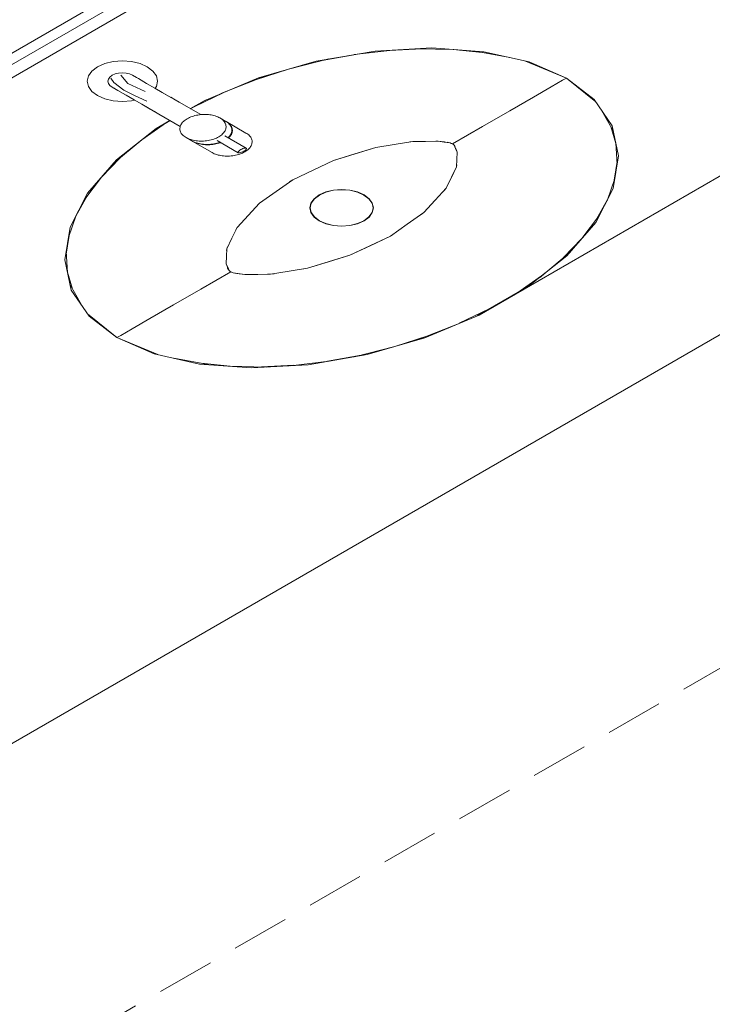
# Model space of a CAD drawing. Header units: millimetres. Extents: x 2 to 902, y -447 to 199.
# Tile 282 of 656: x 78.71 to 81.12, y 55.17 to 58.59. Entities that reach past the tile are written whole.
import ezdxf

# ---------------------------------------------------------------- set-up
doc = ezdxf.new("R2010")
doc.units = ezdxf.units.MM
doc.header["$MEASUREMENT"] = 0
doc.linetypes.add('JIS_02_2.0', pattern=[0.3, 0.2, -0.1])
for name, color, linetype, lineweight in [('DI-Área do detalhe', 7, 'JIS_02_2.0', 9), ('IFC-Elemento de mobília-Contorno', 152, 'Continuous', 5), ('IFC-Elemento terminal-Contorno', 253, 'Continuous', 5), ('IFC-Parede padrão-Contorno', 44, 'Continuous', 5)]:
    doc.layers.add(name, color=color, linetype=linetype, lineweight=lineweight)

msp = doc.modelspace()

# ---------------------------------------------------------------- linework, layer by layer
at = {"layer": 'DI-Área do detalhe'}
msp.add_lwpolyline([(86.9074, 59.6623), (76.3488, 53.5663), (70.5121, 56.9362), (81.0707, 63.0322), (86.9074, 59.6623)], dxfattribs=at)
at = {"layer": 'IFC-Elemento de mobília-Contorno', "color": 7, "lineweight": 5}
for p, q in [((82.3806, 60.5224), (76.7428, 57.2674)), ((81.6451, 60.1838), (75.3538, 56.5515)), ((80.8838, 59.7442), (75.246, 56.4892)), ((80.9583, 59.7012), (75.3205, 56.4463)), ((84.3846, 59.3654), (77.3525, 55.3054)), ((84.3499, 59.3454), (77.3525, 55.3054)), ((82.5419, 58.853), (80.3076, 57.563)), ((79.9454, 58.4805), (79.7411, 58.4454)), ((79.9454, 58.4805), (79.7411, 58.4454)), ((80.1427, 58.4913), (79.9454, 58.4805)), ((80.1427, 58.4913), (79.9454, 58.4805)), ((80.3238, 58.4781), (80.1427, 58.4913)), ((80.3238, 58.4781), (80.1427, 58.4913)), ((80.4813, 58.4424), (80.3238, 58.4781)), ((80.4813, 58.4424), (80.3238, 58.4781)), ((79.7411, 58.4454), (79.5397, 58.387)), ((79.7411, 58.4454), (79.5397, 58.387)), ((80.6103, 58.3863), (80.4813, 58.4424)), ((80.6103, 58.3863), (80.4813, 58.4424)), ((79.5397, 58.387), (79.351, 58.3079)), ((79.5397, 58.387), (79.351, 58.3079)), ((80.6103, 58.3863), (80.7073, 58.3119)), ((80.6103, 58.3863), (80.7073, 58.3119)), ((79.351, 58.3079), (79.3033, 58.2803)), ((79.351, 58.3079), (79.3033, 58.2803)), ((80.7073, 58.3119), (80.7691, 58.221)), ((80.7073, 58.3119), (80.7691, 58.221)), ((79.2319, 58.2391), (79.1842, 58.2116)), ((79.2319, 58.2391), (79.1842, 58.2116)), ((79.1842, 58.2116), (79.0471, 58.1026)), ((79.1842, 58.2116), (79.0471, 58.1026)), ((80.7691, 58.221), (80.792, 58.1164)), ((80.7691, 58.221), (80.792, 58.1164)), ((79.0471, 58.1026), (78.946, 57.9864)), ((79.0471, 58.1026), (78.946, 57.9864)), ((80.792, 58.1164), (80.7734, 58.0025)), ((80.792, 58.1164), (80.7734, 58.0025)), ((80.7734, 58.0025), (80.7126, 57.8845)), ((80.7734, 58.0025), (80.7126, 57.8845)), ((78.946, 57.9864), (78.8852, 57.8684)), ((78.946, 57.9864), (78.8852, 57.8684)), ((78.8852, 57.8684), (78.8665, 57.7545)), ((78.8852, 57.8684), (78.8665, 57.7545)), ((80.7126, 57.8845), (80.6115, 57.7682)), ((80.7126, 57.8845), (80.6115, 57.7682)), ((80.6115, 57.7682), (80.4744, 57.6593)), ((80.6115, 57.7682), (80.4744, 57.6593)), ((78.8665, 57.7545), (78.8894, 57.6499)), ((78.8665, 57.7545), (78.8894, 57.6499)), ((80.4744, 57.6593), (80.3076, 57.563)), ((78.8894, 57.6499), (78.9512, 57.559)), ((78.8894, 57.6499), (78.9512, 57.559)), ((78.9512, 57.559), (79.0483, 57.4845)), ((78.9512, 57.559), (79.0483, 57.4845)), ((80.3076, 57.563), (80.1189, 57.4838)), ((80.3076, 57.563), (80.1189, 57.4838)), ((79.1773, 57.4285), (79.0483, 57.4845)), ((79.1773, 57.4285), (79.0483, 57.4845)), ((80.1189, 57.4838), (79.9175, 57.4255)), ((80.1189, 57.4838), (79.9175, 57.4255)), ((79.3347, 57.3928), (79.1773, 57.4285)), ((79.3347, 57.3928), (79.1773, 57.4285)), ((79.9175, 57.4255), (79.7132, 57.3904)), ((79.9175, 57.4255), (79.7132, 57.3904)), ((79.5159, 57.3796), (79.3347, 57.3928)), ((79.5159, 57.3796), (79.3347, 57.3928)), ((79.7132, 57.3904), (79.5159, 57.3796)), ((79.7132, 57.3904), (79.5159, 57.3796))]:
    msp.add_line(p, q, dxfattribs=at)
at = {"layer": 'IFC-Elemento terminal-Contorno', "lineweight": 5}
for p, q in [((80.0068, 58.4839), (79.8723, 58.468)), ((80.0068, 58.4839), (79.8723, 58.468)), ((80.1083, 58.4881), (79.9952, 58.4825)), ((80.1083, 58.4881), (79.9952, 58.4825)), ((80.2187, 58.4857), (80.0917, 58.4885)), ((80.2187, 58.4857), (80.0917, 58.4885)), ((80.3182, 58.4756), (80.2165, 58.4858)), ((80.3182, 58.4756), (80.2165, 58.4858)), ((80.4133, 58.4578), (80.2934, 58.4803)), ((80.4133, 58.4578), (80.2934, 58.4803)), ((79.0355, 58.4437), (79.006, 58.4366)), ((79.0355, 58.4437), (79.006, 58.4366)), ((79.0672, 58.4461), (79.0355, 58.4437)), ((79.0672, 58.4461), (79.0355, 58.4437)), ((79.0988, 58.4437), (79.0672, 58.4461)), ((79.0988, 58.4437), (79.0672, 58.4461)), ((79.1284, 58.4366), (79.0988, 58.4437)), ((79.1284, 58.4366), (79.0988, 58.4437)), ((79.7852, 58.453), (79.6445, 58.4174)), ((79.7852, 58.453), (79.6445, 58.4174)), ((79.8789, 58.4687), (79.7614, 58.447)), ((79.8789, 58.4687), (79.7614, 58.447)), ((80.6103, 58.3863), (80.4682, 58.4454)), ((80.6103, 58.3863), (80.4682, 58.4454)), ((78.9612, 58.4108), (78.949, 58.3937)), ((78.9612, 58.4108), (78.949, 58.3937)), ((78.9807, 58.4254), (78.9612, 58.4108)), ((78.9807, 58.4254), (78.9612, 58.4108)), ((79.006, 58.4366), (78.9807, 58.4254)), ((79.006, 58.4366), (78.9807, 58.4254)), ((79.1537, 58.4254), (79.1284, 58.4366)), ((79.1537, 58.4254), (79.1284, 58.4366)), ((79.1537, 58.4254), (79.1732, 58.4108)), ((79.1537, 58.4254), (79.1732, 58.4108)), ((79.1732, 58.4108), (79.1854, 58.3937)), ((79.1732, 58.4108), (79.1854, 58.3937)), ((79.6444, 58.4174), (79.5303, 58.3805)), ((79.6444, 58.4174), (79.5303, 58.3805)), ((78.949, 58.3937), (78.9448, 58.3754)), ((78.949, 58.3937), (78.9448, 58.3754)), ((78.9448, 58.3754), (78.949, 58.3572)), ((78.9448, 58.3754), (78.949, 58.3572)), ((79.0184, 58.383), (79.0167, 58.3755)), ((79.0184, 58.383), (79.0167, 58.3755)), ((79.0167, 58.3755), (79.0184, 58.3679)), ((79.0167, 58.3755), (79.0184, 58.3679)), ((79.0234, 58.39), (79.0184, 58.383)), ((79.0234, 58.39), (79.0184, 58.383)), ((79.0314, 58.3961), (79.0234, 58.39)), ((79.0314, 58.3961), (79.0234, 58.39)), ((79.0273, 58.3859), (79.0369, 58.3714)), ((79.0273, 58.3859), (79.0369, 58.3714)), ((79.0419, 58.4007), (79.0314, 58.3961)), ((79.0419, 58.4007), (79.0314, 58.3961)), ((79.0541, 58.4036), (79.0419, 58.4007)), ((79.0541, 58.4036), (79.0419, 58.4007)), ((79.0671, 58.4046), (79.0541, 58.4036)), ((79.0671, 58.4046), (79.0541, 58.4036)), ((79.0621, 58.396), (79.0859, 58.3677)), ((79.0621, 58.396), (79.0859, 58.3677)), ((79.0802, 58.4036), (79.0671, 58.4046)), ((79.0802, 58.4036), (79.0671, 58.4046)), ((79.0924, 58.4007), (79.0802, 58.4036)), ((79.0924, 58.4007), (79.0802, 58.4036)), ((79.1028, 58.3961), (79.0924, 58.4007)), ((79.1028, 58.3961), (79.0924, 58.4007)), ((79.1028, 58.3961), (79.1228, 58.3845)), ((79.1028, 58.3961), (79.1167, 58.3881)), ((79.1167, 58.3881), (79.1228, 58.3845)), ((79.1228, 58.3845), (79.1512, 58.3681)), ((79.1228, 58.3845), (79.1512, 58.3681)), ((79.1854, 58.3937), (79.1895, 58.3754)), ((79.1854, 58.3937), (79.1895, 58.3754)), ((79.1895, 58.3754), (79.1854, 58.3572)), ((79.1895, 58.3754), (79.1854, 58.3572)), ((79.5652, 58.3944), (79.4096, 58.3325)), ((79.5652, 58.3944), (79.4096, 58.3325)), ((80.597, 58.3787), (80.5579, 58.3561)), ((80.597, 58.3787), (80.5579, 58.3561)), ((80.597, 58.3787), (80.5579, 58.3561)), ((80.6103, 58.3863), (80.597, 58.3787)), ((80.6103, 58.3863), (80.597, 58.3787)), ((80.6103, 58.3863), (80.7125, 58.3043)), ((80.6103, 58.3863), (80.7125, 58.3043)), ((78.949, 58.3572), (78.9612, 58.3401)), ((78.949, 58.3572), (78.9612, 58.3401)), ((78.9612, 58.3401), (78.9807, 58.3255)), ((78.9612, 58.3401), (78.9807, 58.3255)), ((79.0184, 58.3679), (79.0234, 58.3609)), ((79.0184, 58.3679), (79.0234, 58.3609)), ((79.0234, 58.3609), (79.0315, 58.3549)), ((79.0234, 58.3609), (79.0315, 58.3549)), ((79.0315, 58.3549), (79.0453, 58.3469)), ((79.0315, 58.3549), (79.0349, 58.3529)), ((79.0349, 58.3529), (79.0384, 58.3509)), ((79.0369, 58.3714), (79.0723, 58.3444)), ((79.0369, 58.3714), (79.0723, 58.3444)), ((79.0384, 58.3509), (79.0453, 58.3469)), ((79.0453, 58.3469), (79.0514, 58.3433)), ((79.0453, 58.3469), (79.0514, 58.3433)), ((79.0514, 58.3433), (79.0799, 58.3269)), ((79.0514, 58.3433), (79.1083, 58.3105)), ((79.1094, 58.3258), (79.0723, 58.3444)), ((79.1094, 58.3258), (79.0723, 58.3444)), ((79.1463, 58.34), (79.0859, 58.3677)), ((79.1463, 58.34), (79.0859, 58.3677)), ((79.1512, 58.3681), (79.1797, 58.3517)), ((79.1512, 58.3681), (79.1797, 58.3517)), ((79.1797, 58.3517), (79.2057, 58.3367)), ((79.1797, 58.3517), (79.2057, 58.3367)), ((79.1854, 58.3572), (79.1809, 58.351)), ((79.1854, 58.3572), (79.1809, 58.351)), ((80.5579, 58.3561), (80.4956, 58.3201)), ((80.5579, 58.3561), (80.4956, 58.3201)), ((79.006, 58.3143), (78.9807, 58.3255)), ((79.006, 58.3143), (78.9807, 58.3255)), ((79.0355, 58.3072), (79.006, 58.3143)), ((79.0355, 58.3072), (79.006, 58.3143)), ((79.0672, 58.3048), (79.0355, 58.3072)), ((79.0672, 58.3048), (79.0355, 58.3072)), ((79.0989, 58.3072), (79.0672, 58.3048)), ((79.0989, 58.3072), (79.0672, 58.3048)), ((79.0799, 58.3269), (79.1083, 58.3105)), ((79.1096, 58.3098), (79.0989, 58.3072)), ((79.1096, 58.3098), (79.0989, 58.3072)), ((79.1083, 58.3105), (79.1343, 58.2955)), ((79.1083, 58.3105), (79.1343, 58.2955)), ((79.1525, 58.3057), (79.1094, 58.3258)), ((79.1525, 58.3057), (79.1094, 58.3258)), ((79.2057, 58.3367), (79.2648, 58.3026)), ((79.2057, 58.3367), (79.2356, 58.3194)), ((79.2352, 58.3196), (79.25, 58.3111)), ((79.25, 58.3111), (79.2648, 58.3026)), ((79.3588, 58.3112), (79.3043, 58.2797)), ((79.3588, 58.3112), (79.3043, 58.2797)), ((79.4202, 58.3367), (79.3166, 58.2868)), ((79.4202, 58.3367), (79.3166, 58.2868)), ((80.4956, 58.3201), (80.4139, 58.273)), ((80.4956, 58.3201), (80.4139, 58.273)), ((79.1343, 58.2955), (79.1934, 58.2614)), ((79.1343, 58.2955), (79.1642, 58.2782)), ((79.1639, 58.2784), (79.1786, 58.2699)), ((79.1786, 58.2699), (79.1934, 58.2614)), ((79.2648, 58.3026), (79.3395, 58.2594)), ((79.2648, 58.3026), (79.3395, 58.2594)), ((80.4139, 58.273), (80.3183, 58.2178)), ((80.4139, 58.273), (80.3183, 58.2178)), ((80.734, 58.2726), (80.773, 58.2034)), ((80.734, 58.2726), (80.773, 58.2034)), ((79.233, 58.2385), (79.1785, 58.2071)), ((79.233, 58.2385), (79.1785, 58.2071)), ((79.1934, 58.2614), (79.2681, 58.2182)), ((79.1934, 58.2614), (79.2681, 58.2182)), ((79.2822, 58.238), (79.2793, 58.2354)), ((79.2822, 58.238), (79.2793, 58.2354)), ((79.2854, 58.2406), (79.2822, 58.238)), ((79.2854, 58.2406), (79.2822, 58.238)), ((79.2889, 58.243), (79.2854, 58.2406)), ((79.2889, 58.243), (79.2854, 58.2406)), ((79.2926, 58.2453), (79.2889, 58.243)), ((79.2926, 58.2453), (79.2889, 58.243)), ((79.2966, 58.2474), (79.2926, 58.2453)), ((79.2966, 58.2474), (79.2926, 58.2453)), ((79.3008, 58.2494), (79.2966, 58.2474)), ((79.3008, 58.2494), (79.2966, 58.2474)), ((79.3052, 58.2513), (79.3008, 58.2494)), ((79.3052, 58.2513), (79.3008, 58.2494)), ((79.3097, 58.253), (79.3052, 58.2513)), ((79.3097, 58.253), (79.3052, 58.2513)), ((79.3145, 58.2545), (79.3097, 58.253)), ((79.3145, 58.2545), (79.3097, 58.253)), ((79.3193, 58.2559), (79.3145, 58.2545)), ((79.3193, 58.2559), (79.3145, 58.2545)), ((79.3243, 58.2571), (79.3193, 58.2559)), ((79.3243, 58.2571), (79.3193, 58.2559)), ((79.3294, 58.258), (79.3243, 58.2571)), ((79.3294, 58.258), (79.3243, 58.2571)), ((79.3346, 58.2588), (79.3294, 58.258)), ((79.3346, 58.2588), (79.3294, 58.258)), ((79.3398, 58.2595), (79.3346, 58.2588)), ((79.3398, 58.2595), (79.3346, 58.2588)), ((79.345, 58.2599), (79.3395, 58.2594)), ((79.345, 58.2599), (79.3398, 58.2595)), ((79.3503, 58.2601), (79.345, 58.2599)), ((79.3503, 58.2601), (79.345, 58.2599)), ((79.3555, 58.2601), (79.3503, 58.2601)), ((79.3555, 58.2601), (79.3503, 58.2601)), ((79.3607, 58.2599), (79.3555, 58.2601)), ((79.3607, 58.2599), (79.3555, 58.2601)), ((79.3659, 58.2595), (79.3607, 58.2599)), ((79.3659, 58.2595), (79.3607, 58.2599)), ((79.3709, 58.259), (79.3659, 58.2595)), ((79.3709, 58.259), (79.3659, 58.2595)), ((79.3759, 58.2582), (79.3709, 58.259)), ((79.3759, 58.2582), (79.3709, 58.259)), ((79.3808, 58.2572), (79.3759, 58.2582)), ((79.3808, 58.2572), (79.3759, 58.2582)), ((79.3855, 58.2561), (79.3808, 58.2572)), ((79.3855, 58.2561), (79.3808, 58.2572)), ((79.39, 58.2547), (79.3855, 58.2561)), ((79.39, 58.2547), (79.3855, 58.2561)), ((79.3943, 58.2532), (79.39, 58.2547)), ((79.3943, 58.2532), (79.39, 58.2547)), ((79.3985, 58.2516), (79.3943, 58.2532)), ((79.3985, 58.2516), (79.3943, 58.2532)), ((79.4024, 58.2497), (79.3985, 58.2516)), ((79.4024, 58.2497), (79.3985, 58.2516)), ((79.4061, 58.2477), (79.4024, 58.2497)), ((79.4061, 58.2477), (79.4024, 58.2497)), ((79.4061, 58.2477), (79.4096, 58.2456)), ((79.4061, 58.2477), (79.4264, 58.236)), ((79.4061, 58.2477), (79.4096, 58.2456)), ((79.4061, 58.2477), (79.4264, 58.236)), ((79.4096, 58.2456), (79.4128, 58.2433)), ((79.4096, 58.2456), (79.4128, 58.2433)), ((79.4128, 58.2433), (79.4157, 58.2409)), ((79.4128, 58.2433), (79.4157, 58.2409)), ((79.4157, 58.2409), (79.4183, 58.2384)), ((79.4157, 58.2409), (79.4183, 58.2384)), ((79.4183, 58.2384), (79.4206, 58.2358)), ((79.4183, 58.2384), (79.4206, 58.2358)), ((79.4206, 58.2358), (79.4225, 58.2331)), ((79.4206, 58.2358), (79.4225, 58.2331)), ((79.4264, 58.236), (79.4298, 58.2339)), ((79.4264, 58.236), (79.4298, 58.2339)), ((79.2208, 58.2315), (79.1343, 58.1716)), ((79.2208, 58.2315), (79.1343, 58.1716)), ((79.2674, 58.215), (79.267, 58.212)), ((79.2674, 58.215), (79.267, 58.212)), ((79.267, 58.212), (79.267, 58.209)), ((79.267, 58.212), (79.267, 58.209)), ((79.267, 58.209), (79.2673, 58.206)), ((79.267, 58.209), (79.2673, 58.206)), ((79.2673, 58.206), (79.2679, 58.203)), ((79.2673, 58.206), (79.2679, 58.203)), ((79.2681, 58.2182), (79.2674, 58.215)), ((79.2681, 58.2182), (79.2674, 58.215)), ((79.2679, 58.203), (79.2689, 58.2001)), ((79.2679, 58.203), (79.2689, 58.2001)), ((79.2691, 58.2211), (79.2681, 58.2181)), ((79.2691, 58.2211), (79.2681, 58.2181)), ((79.2705, 58.224), (79.2691, 58.2211)), ((79.2705, 58.224), (79.2691, 58.2211)), ((79.2722, 58.227), (79.2705, 58.224)), ((79.2722, 58.227), (79.2705, 58.224)), ((79.2743, 58.2299), (79.2722, 58.227)), ((79.2743, 58.2299), (79.2722, 58.227)), ((79.2766, 58.2327), (79.2743, 58.2299)), ((79.2766, 58.2327), (79.2743, 58.2299)), ((79.2793, 58.2354), (79.2766, 58.2327)), ((79.2793, 58.2354), (79.2766, 58.2327)), ((79.424, 58.2034), (79.4223, 58.2005)), ((79.424, 58.2034), (79.4223, 58.2005)), ((79.4225, 58.2331), (79.4242, 58.2303)), ((79.4225, 58.2331), (79.4242, 58.2303)), ((79.4254, 58.2064), (79.424, 58.2034)), ((79.4254, 58.2064), (79.424, 58.2034)), ((79.4242, 58.2303), (79.4255, 58.2274)), ((79.4242, 58.2303), (79.4255, 58.2274)), ((79.4264, 58.2094), (79.4254, 58.2064)), ((79.4264, 58.2094), (79.4254, 58.2064)), ((79.4255, 58.2274), (79.4266, 58.2245)), ((79.4255, 58.2274), (79.4266, 58.2245)), ((79.4271, 58.2125), (79.4264, 58.2094)), ((79.4271, 58.2125), (79.4264, 58.2094)), ((79.4266, 58.2245), (79.4272, 58.2215)), ((79.4266, 58.2245), (79.4272, 58.2215)), ((79.428, 58.2351), (79.4271, 58.2356)), ((79.4275, 58.2155), (79.4271, 58.2125)), ((79.4275, 58.2155), (79.4271, 58.2125)), ((79.428, 58.2351), (79.4272, 58.2356)), ((79.4272, 58.2215), (79.4275, 58.2185)), ((79.4272, 58.2215), (79.4275, 58.2185)), ((79.4275, 58.2185), (79.4275, 58.2155)), ((79.4275, 58.2185), (79.4275, 58.2155)), ((79.428, 58.2351), (79.4314, 58.233)), ((79.428, 58.2351), (79.4967, 58.1955)), ((79.428, 58.2351), (79.4314, 58.233)), ((79.428, 58.2351), (79.4967, 58.1955)), ((79.4298, 58.2339), (79.433, 58.2316)), ((79.4298, 58.2339), (79.433, 58.2316)), ((79.4314, 58.233), (79.4346, 58.2307)), ((79.4314, 58.233), (79.4346, 58.2307)), ((79.433, 58.2316), (79.4359, 58.2292)), ((79.433, 58.2316), (79.4359, 58.2292)), ((79.4346, 58.2307), (79.4375, 58.2283)), ((79.4346, 58.2307), (79.4375, 58.2283)), ((79.4359, 58.2292), (79.4385, 58.2267)), ((79.4359, 58.2292), (79.4385, 58.2267)), ((79.4375, 58.2283), (79.4401, 58.2258)), ((79.4375, 58.2283), (79.4401, 58.2258)), ((79.4385, 58.2267), (79.4408, 58.2241)), ((79.4385, 58.2267), (79.4408, 58.2241)), ((79.4401, 58.2258), (79.4424, 58.2232)), ((79.4401, 58.2258), (79.4424, 58.2232)), ((79.4408, 58.2241), (79.4428, 58.2214)), ((79.4408, 58.2241), (79.4428, 58.2214)), ((79.4424, 58.2232), (79.4444, 58.2205)), ((79.4424, 58.2232), (79.4444, 58.2205)), ((79.4428, 58.2214), (79.4445, 58.2186)), ((79.4428, 58.2214), (79.4445, 58.2186)), ((79.4444, 58.2205), (79.446, 58.2177)), ((79.4444, 58.2205), (79.446, 58.2177)), ((79.4445, 58.2186), (79.4458, 58.2157)), ((79.4445, 58.2186), (79.4458, 58.2157)), ((79.4458, 58.2157), (79.4468, 58.2128)), ((79.4458, 58.2157), (79.4468, 58.2128)), ((79.446, 58.2177), (79.4474, 58.2148)), ((79.446, 58.2177), (79.4474, 58.2148)), ((79.4468, 58.2128), (79.4475, 58.2098)), ((79.4468, 58.2128), (79.4475, 58.2098)), ((79.4474, 58.2148), (79.4484, 58.2119)), ((79.4474, 58.2148), (79.4484, 58.2119)), ((79.4478, 58.2038), (79.4474, 58.2008)), ((79.4478, 58.2038), (79.4474, 58.2008)), ((79.4475, 58.2098), (79.4478, 58.2068)), ((79.4475, 58.2098), (79.4478, 58.2068)), ((79.4478, 58.2068), (79.4478, 58.2038)), ((79.4478, 58.2068), (79.4478, 58.2038)), ((79.4484, 58.2119), (79.449, 58.2089)), ((79.4484, 58.2119), (79.449, 58.2089)), ((79.449, 58.2089), (79.4493, 58.2059)), ((79.449, 58.2089), (79.4493, 58.2059)), ((79.4493, 58.2029), (79.449, 58.1999)), ((79.4493, 58.2029), (79.449, 58.1999)), ((79.4493, 58.2059), (79.4493, 58.2029)), ((79.4493, 58.2059), (79.4493, 58.2029)), ((80.3183, 58.2178), (80.2147, 58.158)), ((80.3183, 58.2178), (80.2147, 58.158)), ((80.7649, 58.2177), (80.7825, 58.159)), ((80.7649, 58.2177), (80.7825, 58.159)), ((79.1416, 58.1777), (79.0343, 58.0879)), ((79.1416, 58.1777), (79.0343, 58.0879)), ((79.2689, 58.2001), (79.2703, 58.1972)), ((79.2689, 58.2001), (79.2703, 58.1972)), ((79.2703, 58.1972), (79.2719, 58.1944)), ((79.2703, 58.1972), (79.2719, 58.1944)), ((79.2719, 58.1944), (79.2739, 58.1917)), ((79.2719, 58.1944), (79.2739, 58.1917)), ((79.2739, 58.1917), (79.2762, 58.1891)), ((79.2739, 58.1917), (79.2762, 58.1891)), ((79.2762, 58.1891), (79.2788, 58.1866)), ((79.2762, 58.1891), (79.2788, 58.1866)), ((79.2788, 58.1866), (79.2817, 58.1841)), ((79.2788, 58.1866), (79.2817, 58.1841)), ((79.2817, 58.1841), (79.2849, 58.1819)), ((79.2817, 58.1841), (79.2849, 58.1819)), ((79.2849, 58.1819), (79.2884, 58.1797)), ((79.2849, 58.1819), (79.2884, 58.1797)), ((79.292, 58.1778), (79.2884, 58.1797)), ((79.2884, 58.1797), (79.3086, 58.168)), ((79.292, 58.1778), (79.2884, 58.1797)), ((79.2884, 58.1797), (79.3086, 58.168)), ((79.296, 58.1759), (79.292, 58.1778)), ((79.296, 58.1759), (79.292, 58.1778)), ((79.3001, 58.1743), (79.296, 58.1759)), ((79.3001, 58.1743), (79.296, 58.1759)), ((79.3045, 58.1727), (79.3001, 58.1743)), ((79.3045, 58.1727), (79.3001, 58.1743)), ((79.309, 58.1714), (79.3045, 58.1727)), ((79.309, 58.1714), (79.3045, 58.1727)), ((79.3123, 58.1661), (79.3086, 58.168)), ((79.3123, 58.1661), (79.3086, 58.168)), ((79.3137, 58.1703), (79.309, 58.1714)), ((79.3137, 58.1703), (79.309, 58.1714)), ((79.3094, 58.1676), (79.3102, 58.1671)), ((79.3094, 58.1676), (79.3102, 58.1671)), ((79.3186, 58.1693), (79.3137, 58.1703)), ((79.3186, 58.1693), (79.3137, 58.1703)), ((79.3235, 58.1685), (79.3186, 58.1693)), ((79.3235, 58.1685), (79.3186, 58.1693)), ((79.3286, 58.168), (79.3235, 58.1685)), ((79.3286, 58.168), (79.3235, 58.1685)), ((79.3338, 58.1676), (79.3286, 58.168)), ((79.3338, 58.1676), (79.3286, 58.168)), ((79.339, 58.1674), (79.3338, 58.1676)), ((79.339, 58.1674), (79.3338, 58.1676)), ((79.3442, 58.1674), (79.339, 58.1674)), ((79.3442, 58.1674), (79.339, 58.1674)), ((79.3495, 58.1676), (79.3442, 58.1674)), ((79.3495, 58.1676), (79.3442, 58.1674)), ((79.3547, 58.168), (79.3495, 58.1676)), ((79.3547, 58.168), (79.3495, 58.1676)), ((79.3599, 58.1686), (79.3547, 58.168)), ((79.3599, 58.1686), (79.3547, 58.168)), ((79.3651, 58.1694), (79.3599, 58.1686)), ((79.3651, 58.1694), (79.3599, 58.1686)), ((79.3702, 58.1704), (79.3651, 58.1694)), ((79.3702, 58.1704), (79.3651, 58.1694)), ((79.3752, 58.1716), (79.3702, 58.1704)), ((79.3752, 58.1716), (79.3702, 58.1704)), ((79.38, 58.173), (79.3752, 58.1716)), ((79.38, 58.173), (79.3752, 58.1716)), ((79.3847, 58.1745), (79.38, 58.173)), ((79.3847, 58.1745), (79.38, 58.173)), ((79.3893, 58.1762), (79.3847, 58.1745)), ((79.3893, 58.1762), (79.3847, 58.1745)), ((79.3937, 58.178), (79.3893, 58.1762)), ((79.3937, 58.178), (79.3893, 58.1762)), ((79.3979, 58.1801), (79.3937, 58.178)), ((79.3979, 58.1801), (79.3937, 58.178)), ((79.3964, 58.1696), (79.4701, 58.127)), ((79.3964, 58.1696), (79.4701, 58.127)), ((79.4018, 58.1822), (79.3979, 58.1801)), ((79.4018, 58.1822), (79.3979, 58.1801)), ((79.4056, 58.1845), (79.4018, 58.1822)), ((79.4056, 58.1845), (79.4018, 58.1822)), ((79.4091, 58.1869), (79.4056, 58.1845)), ((79.4091, 58.1869), (79.4056, 58.1845)), ((79.4123, 58.1895), (79.4091, 58.1869)), ((79.4123, 58.1895), (79.4091, 58.1869)), ((79.4152, 58.1921), (79.4123, 58.1895)), ((79.4152, 58.1921), (79.4123, 58.1895)), ((79.4179, 58.1948), (79.4152, 58.1921)), ((79.4179, 58.1948), (79.4152, 58.1921)), ((79.4202, 58.1976), (79.4179, 58.1948)), ((79.4202, 58.1976), (79.4179, 58.1948)), ((79.4223, 58.2005), (79.4202, 58.1976)), ((79.4223, 58.2005), (79.4202, 58.1976)), ((79.4237, 58.1853), (79.4974, 58.1428)), ((79.4237, 58.1853), (79.4974, 58.1428)), ((79.4355, 58.1804), (79.4342, 58.1793)), ((79.4355, 58.1804), (79.4342, 58.1793)), ((79.4381, 58.1831), (79.4355, 58.1804)), ((79.4381, 58.1831), (79.4355, 58.1804)), ((79.4371, 58.1795), (79.4358, 58.1784)), ((79.4371, 58.1795), (79.4358, 58.1784)), ((79.4397, 58.1822), (79.4371, 58.1795)), ((79.4397, 58.1822), (79.4371, 58.1795)), ((79.4405, 58.1859), (79.4381, 58.1831)), ((79.4405, 58.1859), (79.4381, 58.1831)), ((79.4421, 58.185), (79.4397, 58.1822)), ((79.4421, 58.185), (79.4397, 58.1822)), ((79.4425, 58.1888), (79.4405, 58.1859)), ((79.4425, 58.1888), (79.4405, 58.1859)), ((79.4441, 58.1879), (79.4421, 58.185)), ((79.4441, 58.1879), (79.4421, 58.185)), ((79.4442, 58.1917), (79.4425, 58.1888)), ((79.4442, 58.1917), (79.4425, 58.1888)), ((79.4458, 58.1908), (79.4441, 58.1879)), ((79.4458, 58.1908), (79.4441, 58.1879)), ((79.4456, 58.1947), (79.4442, 58.1917)), ((79.4456, 58.1947), (79.4442, 58.1917)), ((79.4467, 58.1977), (79.4456, 58.1947)), ((79.4467, 58.1977), (79.4456, 58.1947)), ((79.4472, 58.1938), (79.4458, 58.1908)), ((79.4472, 58.1938), (79.4458, 58.1908)), ((79.4474, 58.2008), (79.4467, 58.1977)), ((79.4474, 58.2008), (79.4467, 58.1977)), ((79.4482, 58.1968), (79.4472, 58.1938)), ((79.4482, 58.1968), (79.4472, 58.1938)), ((79.449, 58.1999), (79.4482, 58.1968)), ((79.449, 58.1999), (79.4482, 58.1968)), ((79.4967, 58.1955), (79.5001, 58.1933)), ((79.4967, 58.1955), (79.5001, 58.1933)), ((79.5001, 58.1933), (79.5033, 58.1911)), ((79.5001, 58.1933), (79.5033, 58.1911)), ((79.5033, 58.1911), (79.5062, 58.1887)), ((79.5033, 58.1911), (79.5062, 58.1887)), ((79.5062, 58.1887), (79.5088, 58.1862)), ((79.5062, 58.1887), (79.5088, 58.1862)), ((79.5088, 58.1862), (79.5111, 58.1835)), ((79.5088, 58.1862), (79.5111, 58.1835)), ((79.5111, 58.1835), (79.5131, 58.1808)), ((79.5111, 58.1835), (79.5131, 58.1808)), ((79.5131, 58.1808), (79.5147, 58.178)), ((79.5131, 58.1808), (79.5147, 58.178)), ((79.5147, 58.178), (79.5161, 58.1752)), ((79.5147, 58.178), (79.5161, 58.1752)), ((79.5161, 58.1752), (79.5171, 58.1722)), ((79.5161, 58.1752), (79.5171, 58.1722)), ((79.5171, 58.1722), (79.5177, 58.1693)), ((79.5171, 58.1722), (79.5177, 58.1693)), ((79.5177, 58.1693), (79.5181, 58.1663)), ((79.5177, 58.1693), (79.5181, 58.1663)), ((80.1653, 58.1672), (80.0765, 58.1659)), ((80.1653, 58.1672), (80.1209, 58.1666)), ((80.1653, 58.1672), (80.1571, 58.1675)), ((80.1653, 58.1672), (80.1596, 58.1674)), ((80.1731, 58.1663), (80.1653, 58.1672)), ((80.2061, 58.1611), (80.1653, 58.1672)), ((80.1862, 58.1648), (80.1653, 58.1672)), ((80.1857, 58.1642), (80.1653, 58.1672)), ((79.3139, 58.1652), (79.3102, 58.1671)), ((79.3102, 58.1671), (79.3789, 58.1275)), ((79.3102, 58.1671), (79.3789, 58.1275)), ((79.3163, 58.1642), (79.3123, 58.1661)), ((79.3163, 58.1642), (79.3123, 58.1661)), ((79.3178, 58.1633), (79.3139, 58.1652)), ((79.3178, 58.1633), (79.3139, 58.1652)), ((79.3204, 58.1626), (79.3163, 58.1642)), ((79.3204, 58.1626), (79.3163, 58.1642)), ((79.322, 58.1617), (79.3178, 58.1633)), ((79.3248, 58.161), (79.3204, 58.1626)), ((79.3248, 58.161), (79.3204, 58.1626)), ((79.3263, 58.1601), (79.322, 58.1617)), ((79.3263, 58.1601), (79.322, 58.1617)), ((79.3293, 58.1597), (79.3248, 58.161)), ((79.3293, 58.1597), (79.3248, 58.161)), ((79.3308, 58.1588), (79.3263, 58.1601)), ((79.3308, 58.1588), (79.3263, 58.1601)), ((79.334, 58.1586), (79.3293, 58.1597)), ((79.334, 58.1586), (79.3293, 58.1597)), ((79.3356, 58.1577), (79.3308, 58.1588)), ((79.3356, 58.1577), (79.3308, 58.1588)), ((79.3388, 58.1576), (79.334, 58.1586)), ((79.3388, 58.1576), (79.334, 58.1586)), ((79.3404, 58.1567), (79.3356, 58.1577)), ((79.3404, 58.1567), (79.3356, 58.1577)), ((79.3438, 58.1568), (79.3388, 58.1576)), ((79.3438, 58.1568), (79.3388, 58.1576)), ((79.3454, 58.1559), (79.3404, 58.1567)), ((79.3454, 58.1559), (79.3404, 58.1567)), ((79.3489, 58.1563), (79.3438, 58.1568)), ((79.3489, 58.1563), (79.3438, 58.1568)), ((79.3504, 58.1554), (79.3454, 58.1559)), ((79.3504, 58.1554), (79.3454, 58.1559)), ((79.354, 58.1559), (79.3489, 58.1563)), ((79.354, 58.1559), (79.3489, 58.1563)), ((79.3556, 58.155), (79.3504, 58.1554)), ((79.3556, 58.155), (79.3504, 58.1554)), ((79.3592, 58.1557), (79.354, 58.1559)), ((79.3592, 58.1557), (79.354, 58.1559)), ((79.3608, 58.1548), (79.3556, 58.155)), ((79.3608, 58.1548), (79.3556, 58.155)), ((79.3645, 58.1557), (79.3592, 58.1557)), ((79.3645, 58.1557), (79.3592, 58.1557)), ((79.366, 58.1548), (79.3608, 58.1548)), ((79.366, 58.1548), (79.3608, 58.1548)), ((79.3697, 58.1559), (79.3645, 58.1557)), ((79.3697, 58.1559), (79.3645, 58.1557)), ((79.3713, 58.155), (79.366, 58.1548)), ((79.3713, 58.155), (79.366, 58.1548)), ((79.375, 58.1563), (79.3697, 58.1559)), ((79.375, 58.1563), (79.3697, 58.1559)), ((79.3765, 58.1554), (79.3713, 58.155)), ((79.3765, 58.1554), (79.3713, 58.155)), ((79.3802, 58.1569), (79.375, 58.1563)), ((79.3802, 58.1569), (79.375, 58.1563)), ((79.3818, 58.156), (79.3765, 58.1554)), ((79.3818, 58.156), (79.3765, 58.1554)), ((79.3859, 58.1578), (79.3802, 58.1569)), ((79.3859, 58.1578), (79.3802, 58.1569)), ((79.3869, 58.1568), (79.3818, 58.156)), ((79.3869, 58.1568), (79.3818, 58.156)), ((79.3904, 58.1587), (79.3853, 58.1577)), ((79.3904, 58.1587), (79.3853, 58.1577)), ((79.392, 58.1578), (79.3869, 58.1568)), ((79.392, 58.1578), (79.3869, 58.1568)), ((79.3954, 58.1599), (79.3904, 58.1587)), ((79.3954, 58.1599), (79.3904, 58.1587)), ((79.397, 58.159), (79.392, 58.1578)), ((79.397, 58.159), (79.392, 58.1578)), ((79.4003, 58.1613), (79.3954, 58.1599)), ((79.4003, 58.1613), (79.3954, 58.1599)), ((79.4018, 58.1604), (79.397, 58.159)), ((79.4018, 58.1604), (79.397, 58.159)), ((79.405, 58.1628), (79.4003, 58.1613)), ((79.405, 58.1628), (79.4003, 58.1613)), ((79.4066, 58.1619), (79.4018, 58.1604)), ((79.4066, 58.1619), (79.4018, 58.1604)), ((79.4069, 58.1635), (79.405, 58.1628)), ((79.4069, 58.1635), (79.405, 58.1628)), ((79.4085, 58.1626), (79.4066, 58.1619)), ((79.4085, 58.1626), (79.4066, 58.1619)), ((79.4725, 58.1335), (79.4705, 58.1314)), ((79.4725, 58.1335), (79.4705, 58.1314)), ((79.4753, 58.1357), (79.4725, 58.1335)), ((79.4753, 58.1357), (79.4725, 58.1335)), ((79.4787, 58.1379), (79.4753, 58.1357)), ((79.4787, 58.1379), (79.4753, 58.1357)), ((79.4824, 58.1398), (79.4787, 58.1379)), ((79.4824, 58.1398), (79.4787, 58.1379)), ((79.4862, 58.1414), (79.4824, 58.1398)), ((79.4862, 58.1414), (79.4824, 58.1398)), ((79.4898, 58.1426), (79.4862, 58.1414)), ((79.4898, 58.1426), (79.4862, 58.1414)), ((79.4922, 58.1341), (79.4889, 58.132)), ((79.4922, 58.1341), (79.4889, 58.132)), ((79.493, 58.1432), (79.4898, 58.1426)), ((79.493, 58.1432), (79.4898, 58.1426)), ((79.495, 58.1363), (79.4922, 58.1341)), ((79.495, 58.1363), (79.4922, 58.1341)), ((79.4956, 58.1433), (79.493, 58.1432)), ((79.4956, 58.1433), (79.493, 58.1432)), ((79.497, 58.1384), (79.495, 58.1363)), ((79.497, 58.1384), (79.495, 58.1363)), ((79.4974, 58.1428), (79.4956, 58.1433)), ((79.4974, 58.1428), (79.4956, 58.1433)), ((79.4996, 58.1347), (79.4961, 58.1322)), ((79.4996, 58.1347), (79.4961, 58.1322)), ((79.4981, 58.1403), (79.497, 58.1384)), ((79.4981, 58.1403), (79.497, 58.1384)), ((79.4974, 58.1428), (79.4983, 58.1418)), ((79.4974, 58.1428), (79.4983, 58.1418)), ((79.4983, 58.1419), (79.4981, 58.1403)), ((79.4983, 58.1418), (79.4981, 58.1403)), ((79.5028, 58.1372), (79.4996, 58.1347)), ((79.5028, 58.1372), (79.4996, 58.1347)), ((79.5058, 58.1398), (79.5028, 58.1372)), ((79.5058, 58.1398), (79.5028, 58.1372)), ((79.5084, 58.1426), (79.5058, 58.1398)), ((79.5084, 58.1426), (79.5058, 58.1398)), ((79.5108, 58.1454), (79.5084, 58.1426)), ((79.5108, 58.1454), (79.5084, 58.1426)), ((79.5128, 58.1482), (79.5108, 58.1454)), ((79.5128, 58.1482), (79.5108, 58.1454)), ((79.5145, 58.1512), (79.5128, 58.1482)), ((79.5145, 58.1512), (79.5128, 58.1482)), ((79.5159, 58.1541), (79.5145, 58.1512)), ((79.5159, 58.1541), (79.5145, 58.1512)), ((79.5169, 58.1572), (79.5159, 58.1541)), ((79.5169, 58.1572), (79.5159, 58.1541)), ((79.5176, 58.1602), (79.5169, 58.1572)), ((79.5176, 58.1602), (79.5169, 58.1572)), ((79.518, 58.1632), (79.5176, 58.1602)), ((79.518, 58.1632), (79.5176, 58.1602)), ((79.5181, 58.1663), (79.518, 58.1632)), ((79.5181, 58.1663), (79.518, 58.1632)), ((79.9481, 58.1454), (79.8013, 58.1004)), ((79.9481, 58.1454), (79.8747, 58.1229)), ((80.0123, 58.1556), (79.9481, 58.1454)), ((80.0123, 58.1556), (79.9481, 58.1454)), ((80.0765, 58.1659), (80.0123, 58.1556)), ((80.0765, 58.1659), (80.0123, 58.1556)), ((80.0765, 58.1659), (80.0663, 58.1647)), ((80.1209, 58.1666), (80.0765, 58.1659)), ((80.089, 58.1665), (80.0765, 58.1659)), ((80.089, 58.1665), (80.0765, 58.1659)), ((80.2061, 58.1611), (80.1857, 58.1642)), ((80.2061, 58.1611), (80.1959, 58.1633)), ((80.2061, 58.1611), (80.196, 58.1632)), ((80.2117, 58.1593), (80.2061, 58.1611)), ((80.2104, 58.1596), (80.2061, 58.1611)), ((80.2125, 58.159), (80.2061, 58.1611)), ((80.2104, 58.1596), (80.2061, 58.1611)), ((80.2147, 58.158), (80.2104, 58.1596)), ((80.2147, 58.158), (80.2104, 58.1596)), ((80.2147, 58.158), (80.2125, 58.159)), ((80.2147, 58.158), (80.2125, 58.159)), ((80.2147, 58.158), (80.2175, 58.1555)), ((80.2147, 58.158), (80.2166, 58.1567)), ((80.2147, 58.158), (80.2175, 58.1555)), ((80.2147, 58.158), (80.2166, 58.1567)), ((80.2166, 58.1567), (80.2202, 58.153)), ((80.2166, 58.1567), (80.2202, 58.153)), ((80.2175, 58.1555), (80.2202, 58.153)), ((80.2175, 58.1555), (80.2202, 58.153)), ((80.2202, 58.153), (80.2239, 58.1471)), ((80.2202, 58.153), (80.2307, 58.1294)), ((80.2202, 58.153), (80.2239, 58.1471)), ((80.2202, 58.153), (80.2255, 58.1412)), ((80.2255, 58.1412), (80.2307, 58.1294)), ((80.2266, 58.1415), (80.2307, 58.1294)), ((80.2291, 58.134), (80.2307, 58.1294)), ((80.7824, 58.1603), (80.7872, 58.087)), ((80.7824, 58.1603), (80.7872, 58.087)), ((79.0584, 58.1081), (78.9945, 58.0422)), ((79.0584, 58.1081), (78.9945, 58.0422)), ((79.3826, 58.1255), (79.3789, 58.1275)), ((79.3826, 58.1255), (79.3789, 58.1275)), ((79.3865, 58.1236), (79.3826, 58.1255)), ((79.3865, 58.1236), (79.3826, 58.1255)), ((79.3907, 58.122), (79.3865, 58.1236)), ((79.3907, 58.122), (79.3865, 58.1236)), ((79.395, 58.1205), (79.3907, 58.122)), ((79.395, 58.1205), (79.3907, 58.122)), ((79.3996, 58.1191), (79.395, 58.1205)), ((79.3996, 58.1191), (79.395, 58.1205)), ((79.4043, 58.118), (79.3996, 58.1191)), ((79.4043, 58.118), (79.3996, 58.1191)), ((79.4091, 58.117), (79.4043, 58.118)), ((79.4091, 58.117), (79.4043, 58.118)), ((79.4141, 58.1163), (79.4091, 58.117)), ((79.4141, 58.1163), (79.4091, 58.117)), ((79.4191, 58.1157), (79.4141, 58.1163)), ((79.4191, 58.1157), (79.4141, 58.1163)), ((79.4243, 58.1153), (79.4191, 58.1157)), ((79.4243, 58.1153), (79.4191, 58.1157)), ((79.4295, 58.1151), (79.4243, 58.1153)), ((79.4295, 58.1151), (79.4243, 58.1153)), ((79.4347, 58.1151), (79.4295, 58.1151)), ((79.4347, 58.1151), (79.4295, 58.1151)), ((79.44, 58.1154), (79.4347, 58.1151)), ((79.44, 58.1154), (79.4347, 58.1151)), ((79.4452, 58.1158), (79.44, 58.1154)), ((79.4452, 58.1158), (79.44, 58.1154)), ((79.4505, 58.1164), (79.4452, 58.1158)), ((79.4505, 58.1164), (79.4452, 58.1158)), ((79.4556, 58.1172), (79.4505, 58.1164)), ((79.4556, 58.1172), (79.4505, 58.1164)), ((79.4607, 58.1182), (79.4556, 58.1172)), ((79.4607, 58.1182), (79.4556, 58.1172)), ((79.4657, 58.1193), (79.4607, 58.1182)), ((79.4657, 58.1193), (79.4607, 58.1182)), ((79.4705, 58.1207), (79.4657, 58.1193)), ((79.4705, 58.1207), (79.4657, 58.1193)), ((79.4694, 58.1296), (79.4693, 58.1281)), ((79.4694, 58.1296), (79.4693, 58.1281)), ((79.4693, 58.1281), (79.4701, 58.127)), ((79.4693, 58.1281), (79.4701, 58.127)), ((79.4705, 58.1314), (79.4694, 58.1296)), ((79.4705, 58.1314), (79.4694, 58.1296)), ((79.4719, 58.1265), (79.4701, 58.127)), ((79.4719, 58.1265), (79.4701, 58.127)), ((79.4753, 58.1222), (79.4705, 58.1207)), ((79.4753, 58.1222), (79.4705, 58.1207)), ((79.4745, 58.1266), (79.4716, 58.1265)), ((79.4745, 58.1266), (79.4719, 58.1265)), ((79.4777, 58.1273), (79.4745, 58.1266)), ((79.4777, 58.1273), (79.4745, 58.1266)), ((79.4798, 58.1239), (79.4753, 58.1222)), ((79.4798, 58.1239), (79.4753, 58.1222)), ((79.4814, 58.1284), (79.4777, 58.1273)), ((79.4814, 58.1284), (79.4777, 58.1273)), ((79.4842, 58.1258), (79.4798, 58.1239)), ((79.4842, 58.1258), (79.4798, 58.1239)), ((79.4852, 58.13), (79.4814, 58.1284)), ((79.4852, 58.13), (79.4814, 58.1284)), ((79.4884, 58.1278), (79.4842, 58.1258)), ((79.4884, 58.1278), (79.4842, 58.1258)), ((79.4889, 58.132), (79.4852, 58.13)), ((79.4889, 58.132), (79.4852, 58.13)), ((79.4924, 58.1299), (79.4884, 58.1278)), ((79.4924, 58.1299), (79.4884, 58.1278)), ((79.4961, 58.1322), (79.4924, 58.1299)), ((79.4961, 58.1322), (79.4924, 58.1299)), ((79.8013, 58.1004), (79.7306, 58.0668)), ((79.8013, 58.1004), (79.7306, 58.0668)), ((79.8747, 58.1229), (79.8013, 58.1004)), ((80.2307, 58.1294), (80.2285, 58.0782)), ((80.2296, 58.1038), (80.2285, 58.0782)), ((80.2307, 58.1294), (80.2296, 58.1038)), ((80.2307, 58.1294), (80.231, 58.126)), ((80.2307, 58.1294), (80.2312, 58.1247)), ((79.7306, 58.0668), (79.6599, 58.0333)), ((79.7306, 58.0668), (79.6599, 58.0333)), ((80.2285, 58.0782), (80.1929, 58.004)), ((80.2285, 58.0782), (80.2107, 58.0411)), ((80.2285, 58.0782), (80.2263, 58.0723)), ((80.2295, 58.0853), (80.2285, 58.0782)), ((80.2295, 58.0853), (80.2285, 58.0782)), ((80.7866, 58.0965), (80.7768, 58.0312)), ((80.7866, 58.0965), (80.7768, 58.0312)), ((78.9945, 58.0421), (78.9329, 57.9609)), ((78.9945, 58.0421), (78.9329, 57.9609)), ((79.6599, 58.0333), (79.5435, 57.9516)), ((79.6599, 58.0333), (79.6017, 57.9924)), ((79.6599, 58.0333), (79.6484, 58.0259)), ((80.2107, 58.0411), (80.1929, 58.004)), ((80.7792, 58.0379), (80.7516, 57.9603)), ((80.7792, 58.0379), (80.7516, 57.9603)), ((79.8007, 57.997), (79.7741, 57.9906)), ((79.8007, 57.997), (79.7741, 57.9906)), ((79.801, 57.9964), (79.7746, 57.9901)), ((79.801, 57.9964), (79.7746, 57.9901)), ((79.8293, 57.9992), (79.8007, 57.997)), ((79.8293, 57.9992), (79.8007, 57.997)), ((79.8293, 57.9986), (79.801, 57.9964)), ((79.8293, 57.9986), (79.801, 57.9964)), ((79.8579, 57.997), (79.8293, 57.9992)), ((79.8579, 57.997), (79.8293, 57.9992)), ((79.8576, 57.9964), (79.8293, 57.9986)), ((79.8576, 57.9964), (79.8293, 57.9986)), ((79.884, 57.9901), (79.8576, 57.9964)), ((79.884, 57.9901), (79.8576, 57.9964)), ((79.8845, 57.9906), (79.8579, 57.997)), ((79.8845, 57.9906), (79.8579, 57.997)), ((80.1929, 58.004), (80.154, 57.9617)), ((80.1929, 58.004), (80.154, 57.9617)), ((80.1929, 58.004), (80.1871, 57.9969)), ((80.1929, 58.004), (80.1871, 57.9969)), ((78.9433, 57.9746), (78.9056, 57.9068)), ((78.9433, 57.9746), (78.9056, 57.9068)), ((79.6017, 57.9924), (79.5435, 57.9516)), ((79.7337, 57.9673), (79.7226, 57.9519)), ((79.7337, 57.9673), (79.7226, 57.9519)), ((79.7346, 57.967), (79.7237, 57.9518)), ((79.7346, 57.967), (79.7237, 57.9518)), ((79.7512, 57.9805), (79.7337, 57.9673)), ((79.7512, 57.9805), (79.7337, 57.9673)), ((79.752, 57.9801), (79.7346, 57.967)), ((79.752, 57.9801), (79.7346, 57.967)), ((79.7741, 57.9906), (79.7512, 57.9805)), ((79.7741, 57.9906), (79.7512, 57.9805)), ((79.7746, 57.9901), (79.752, 57.9801)), ((79.7746, 57.9901), (79.752, 57.9801)), ((79.9066, 57.9801), (79.884, 57.9901)), ((79.9066, 57.9801), (79.884, 57.9901)), ((79.9074, 57.9805), (79.8845, 57.9906)), ((79.9074, 57.9805), (79.8845, 57.9906)), ((79.9066, 57.9801), (79.924, 57.967)), ((79.9066, 57.9801), (79.924, 57.967)), ((79.9074, 57.9805), (79.9249, 57.9673)), ((79.9074, 57.9805), (79.9249, 57.9673)), ((79.924, 57.967), (79.9349, 57.9518)), ((79.924, 57.967), (79.9349, 57.9518)), ((79.9249, 57.9673), (79.9359, 57.9519)), ((79.9249, 57.9673), (79.9359, 57.9519)), ((80.753, 57.9641), (80.7153, 57.8962)), ((80.753, 57.9641), (80.7153, 57.8962)), ((79.5435, 57.9516), (79.4657, 57.8669)), ((79.5435, 57.9516), (79.5046, 57.9092)), ((79.7226, 57.9519), (79.7189, 57.9354)), ((79.7226, 57.9519), (79.7189, 57.9354)), ((79.7189, 57.9354), (79.7226, 57.9189)), ((79.7189, 57.9354), (79.7226, 57.9189)), ((79.7237, 57.9518), (79.7199, 57.9354)), ((79.7237, 57.9518), (79.7199, 57.9354)), ((79.7199, 57.9354), (79.7237, 57.9191)), ((79.7199, 57.9354), (79.7237, 57.9191)), ((79.9349, 57.9518), (79.9386, 57.9354)), ((79.9349, 57.9518), (79.9386, 57.9354)), ((79.9386, 57.9354), (79.9349, 57.9191)), ((79.9386, 57.9354), (79.9349, 57.9191)), ((79.9359, 57.9519), (79.9397, 57.9354)), ((79.9359, 57.9519), (79.9397, 57.9354)), ((79.9397, 57.9354), (79.9359, 57.9189)), ((79.9397, 57.9354), (79.9359, 57.9189)), ((80.154, 57.9617), (80.115, 57.9193)), ((80.154, 57.9617), (80.115, 57.9193)), ((78.9069, 57.9106), (78.8794, 57.8329)), ((78.9069, 57.9106), (78.8794, 57.8329)), ((79.5046, 57.9092), (79.4657, 57.8669)), ((79.7226, 57.9189), (79.7337, 57.9036)), ((79.7226, 57.9189), (79.7337, 57.9036)), ((79.7237, 57.9191), (79.7346, 57.9039)), ((79.7237, 57.9191), (79.7346, 57.9039)), ((79.7337, 57.9036), (79.7512, 57.8904)), ((79.7337, 57.9036), (79.7512, 57.8904)), ((79.7346, 57.9039), (79.752, 57.8908)), ((79.7346, 57.9039), (79.752, 57.8908)), ((79.924, 57.9039), (79.9066, 57.8908)), ((79.924, 57.9039), (79.9066, 57.8908)), ((79.9249, 57.9036), (79.9074, 57.8904)), ((79.9249, 57.9036), (79.9074, 57.8904)), ((79.9349, 57.9191), (79.924, 57.9039)), ((79.9349, 57.9191), (79.924, 57.9039)), ((79.9359, 57.9189), (79.9249, 57.9036)), ((79.9359, 57.9189), (79.9249, 57.9036)), ((80.115, 57.9193), (80.0569, 57.8785)), ((80.115, 57.9193), (80.0569, 57.8785)), ((80.115, 57.9193), (80.1054, 57.9118)), ((80.7257, 57.91), (80.6641, 57.8288)), ((80.7257, 57.91), (80.6641, 57.8288)), ((79.4657, 57.8669), (79.4479, 57.8298)), ((79.4657, 57.8669), (79.4479, 57.8298)), ((79.4657, 57.8669), (79.4614, 57.8595)), ((79.7741, 57.8802), (79.7512, 57.8904)), ((79.7741, 57.8802), (79.7512, 57.8904)), ((79.7746, 57.8808), (79.752, 57.8908)), ((79.7746, 57.8808), (79.752, 57.8908)), ((79.8007, 57.8739), (79.7741, 57.8802)), ((79.8007, 57.8739), (79.7741, 57.8802)), ((79.801, 57.8745), (79.7746, 57.8808)), ((79.801, 57.8745), (79.7746, 57.8808)), ((79.8293, 57.8717), (79.8007, 57.8739)), ((79.8293, 57.8717), (79.8007, 57.8739)), ((79.8293, 57.8723), (79.801, 57.8745)), ((79.8293, 57.8723), (79.801, 57.8745)), ((79.8576, 57.8745), (79.8293, 57.8723)), ((79.8576, 57.8745), (79.8293, 57.8723)), ((79.8579, 57.8739), (79.8293, 57.8717)), ((79.8579, 57.8739), (79.8293, 57.8717)), ((79.884, 57.8808), (79.8576, 57.8745)), ((79.884, 57.8808), (79.8576, 57.8745)), ((79.8845, 57.8802), (79.8579, 57.8739)), ((79.8845, 57.8802), (79.8579, 57.8739)), ((79.9066, 57.8908), (79.884, 57.8808)), ((79.9066, 57.8908), (79.884, 57.8808)), ((79.9074, 57.8904), (79.8845, 57.8802)), ((79.9074, 57.8904), (79.8845, 57.8802)), ((80.0569, 57.8785), (79.9987, 57.8376)), ((80.0569, 57.8785), (79.9987, 57.8376)), ((78.8818, 57.8397), (78.872, 57.7744)), ((78.8818, 57.8397), (78.872, 57.7744)), ((79.4479, 57.8298), (79.4301, 57.7927)), ((79.4479, 57.8298), (79.4301, 57.7927)), ((79.9987, 57.8376), (79.8572, 57.7705)), ((79.9987, 57.8376), (79.928, 57.804)), ((80.6641, 57.8288), (80.6001, 57.7628)), ((80.6641, 57.8288), (80.6001, 57.7628)), ((79.4301, 57.7927), (79.429, 57.7671)), ((79.4301, 57.7927), (79.429, 57.7671)), ((79.4301, 57.7927), (79.4292, 57.7868)), ((79.4327, 57.8), (79.4301, 57.7927)), ((79.928, 57.804), (79.8572, 57.7705)), ((78.8713, 57.7839), (78.8761, 57.7105)), ((78.8713, 57.7839), (78.8761, 57.7105)), ((79.429, 57.7671), (79.4278, 57.7414)), ((79.429, 57.7671), (79.4278, 57.7414)), ((79.8572, 57.7705), (79.7105, 57.7255)), ((79.8572, 57.7705), (79.7838, 57.748)), ((80.6243, 57.783), (80.5165, 57.6928)), ((80.6243, 57.783), (80.5165, 57.6928)), ((79.4274, 57.7462), (79.4278, 57.7414)), ((79.4274, 57.7462), (79.4278, 57.7414)), ((79.4278, 57.7414), (79.429, 57.7381)), ((79.4278, 57.7414), (79.4331, 57.7297)), ((79.4278, 57.7414), (79.4319, 57.7295)), ((79.4278, 57.7414), (79.4331, 57.7297)), ((79.4319, 57.7295), (79.433, 57.7264)), ((79.433, 57.7264), (79.4384, 57.7179)), ((79.4331, 57.7297), (79.4384, 57.7179)), ((79.4331, 57.7297), (79.4384, 57.7179)), ((79.4347, 57.7237), (79.4384, 57.7179)), ((79.7105, 57.7255), (79.6463, 57.7152)), ((79.7105, 57.7255), (79.6463, 57.7152)), ((79.7105, 57.7255), (79.6977, 57.723)), ((79.7105, 57.7255), (79.6977, 57.723)), ((79.7838, 57.748), (79.7105, 57.7255)), ((78.8761, 57.7119), (78.8936, 57.6532)), ((78.8761, 57.7119), (78.8936, 57.6532)), ((79.4438, 57.7129), (79.3403, 57.6531)), ((79.4438, 57.7129), (79.3403, 57.6531)), ((79.4384, 57.7179), (79.442, 57.7142)), ((79.4384, 57.7179), (79.4411, 57.7154)), ((79.4384, 57.7179), (79.442, 57.7142)), ((79.4384, 57.7179), (79.4411, 57.7154)), ((79.4411, 57.7154), (79.4438, 57.7129)), ((79.4411, 57.7154), (79.4438, 57.7129)), ((79.442, 57.7142), (79.4438, 57.7129)), ((79.442, 57.7142), (79.4438, 57.7129)), ((79.4482, 57.7113), (79.4438, 57.7129)), ((79.446, 57.7118), (79.4438, 57.7129)), ((79.4482, 57.7113), (79.4438, 57.7129)), ((79.446, 57.7118), (79.4438, 57.7129)), ((79.4525, 57.7098), (79.446, 57.7118)), ((79.4525, 57.7098), (79.4468, 57.7116)), ((79.4525, 57.7098), (79.4482, 57.7113)), ((79.4525, 57.7098), (79.4482, 57.7113)), ((79.4622, 57.7077), (79.4525, 57.7098)), ((79.4933, 57.7037), (79.4525, 57.7098)), ((79.4625, 57.7076), (79.4525, 57.7098)), ((79.4729, 57.7067), (79.4525, 57.7098)), ((79.4933, 57.7037), (79.4725, 57.706)), ((79.4933, 57.7037), (79.4729, 57.7067)), ((79.4933, 57.7037), (79.4744, 57.7058)), ((79.5376, 57.7043), (79.4933, 57.7037)), ((79.5376, 57.7043), (79.4933, 57.7037)), ((79.5007, 57.7034), (79.4933, 57.7037)), ((79.5016, 57.7034), (79.4933, 57.7037)), ((79.582, 57.7049), (79.5376, 57.7043)), ((79.582, 57.7049), (79.5376, 57.7043)), ((79.582, 57.7049), (79.5717, 57.7045)), ((79.582, 57.7049), (79.5717, 57.7045)), ((79.6463, 57.7152), (79.582, 57.7049)), ((79.6463, 57.7152), (79.582, 57.7049)), ((79.5948, 57.7065), (79.582, 57.7049)), ((80.5243, 57.6993), (80.4379, 57.6395)), ((80.5243, 57.6993), (80.4379, 57.6395)), ((78.8856, 57.6675), (78.9246, 57.5983)), ((78.8856, 57.6675), (78.9246, 57.5983)), ((80.4802, 57.6639), (80.2997, 57.5597)), ((80.4802, 57.6639), (80.2997, 57.5597)), ((79.3403, 57.6531), (79.2446, 57.5979)), ((79.3403, 57.6531), (79.2446, 57.5979)), ((79.2446, 57.5979), (79.163, 57.5508)), ((79.2446, 57.5979), (79.163, 57.5508)), ((78.9461, 57.5666), (79.0483, 57.4845)), ((78.9461, 57.5666), (79.0483, 57.4845)), ((80.3419, 57.584), (80.2383, 57.5342)), ((80.3419, 57.584), (80.2383, 57.5342)), ((79.163, 57.5508), (79.1007, 57.5148)), ((79.163, 57.5508), (79.1007, 57.5148)), ((80.2496, 57.5387), (80.0933, 57.4764)), ((80.2496, 57.5387), (80.0933, 57.4764)), ((79.0616, 57.4922), (79.0483, 57.4845)), ((79.0616, 57.4922), (79.0483, 57.4845)), ((79.1903, 57.4255), (79.0483, 57.4845)), ((79.1903, 57.4255), (79.0483, 57.4845)), ((79.1007, 57.5148), (79.0616, 57.4922)), ((79.1007, 57.5148), (79.0616, 57.4922)), ((79.1007, 57.5148), (79.0616, 57.4922)), ((80.1284, 57.4904), (80.0141, 57.4535)), ((80.1284, 57.4904), (80.0141, 57.4535)), ((80.0141, 57.4535), (79.8734, 57.4179)), ((80.0141, 57.4535), (79.8734, 57.4179)), ((79.8972, 57.4239), (79.7797, 57.4021)), ((79.8972, 57.4239), (79.7797, 57.4021)), ((79.3652, 57.3906), (79.2454, 57.4131)), ((79.3652, 57.3906), (79.2454, 57.4131)), ((79.442, 57.3851), (79.3404, 57.3953)), ((79.442, 57.3851), (79.3404, 57.3953)), ((79.5668, 57.3824), (79.4398, 57.3852)), ((79.5668, 57.3824), (79.4398, 57.3852)), ((79.6634, 57.3884), (79.5504, 57.3827)), ((79.6634, 57.3884), (79.5504, 57.3827)), ((79.7862, 57.4029), (79.6518, 57.387)), ((79.7862, 57.4029), (79.6518, 57.387))]:
    msp.add_line(p, q, dxfattribs=at)
at = {"layer": 'IFC-Parede padrão-Contorno', "color": 7, "lineweight": 5}
for p, q in [((81.6451, 60.1838), (73.266, 55.3461)), ((80.1544, 59.2831), (73.3007, 55.3261))]:
    msp.add_line(p, q, dxfattribs=at)

doc.saveas('drawing.dxf')
